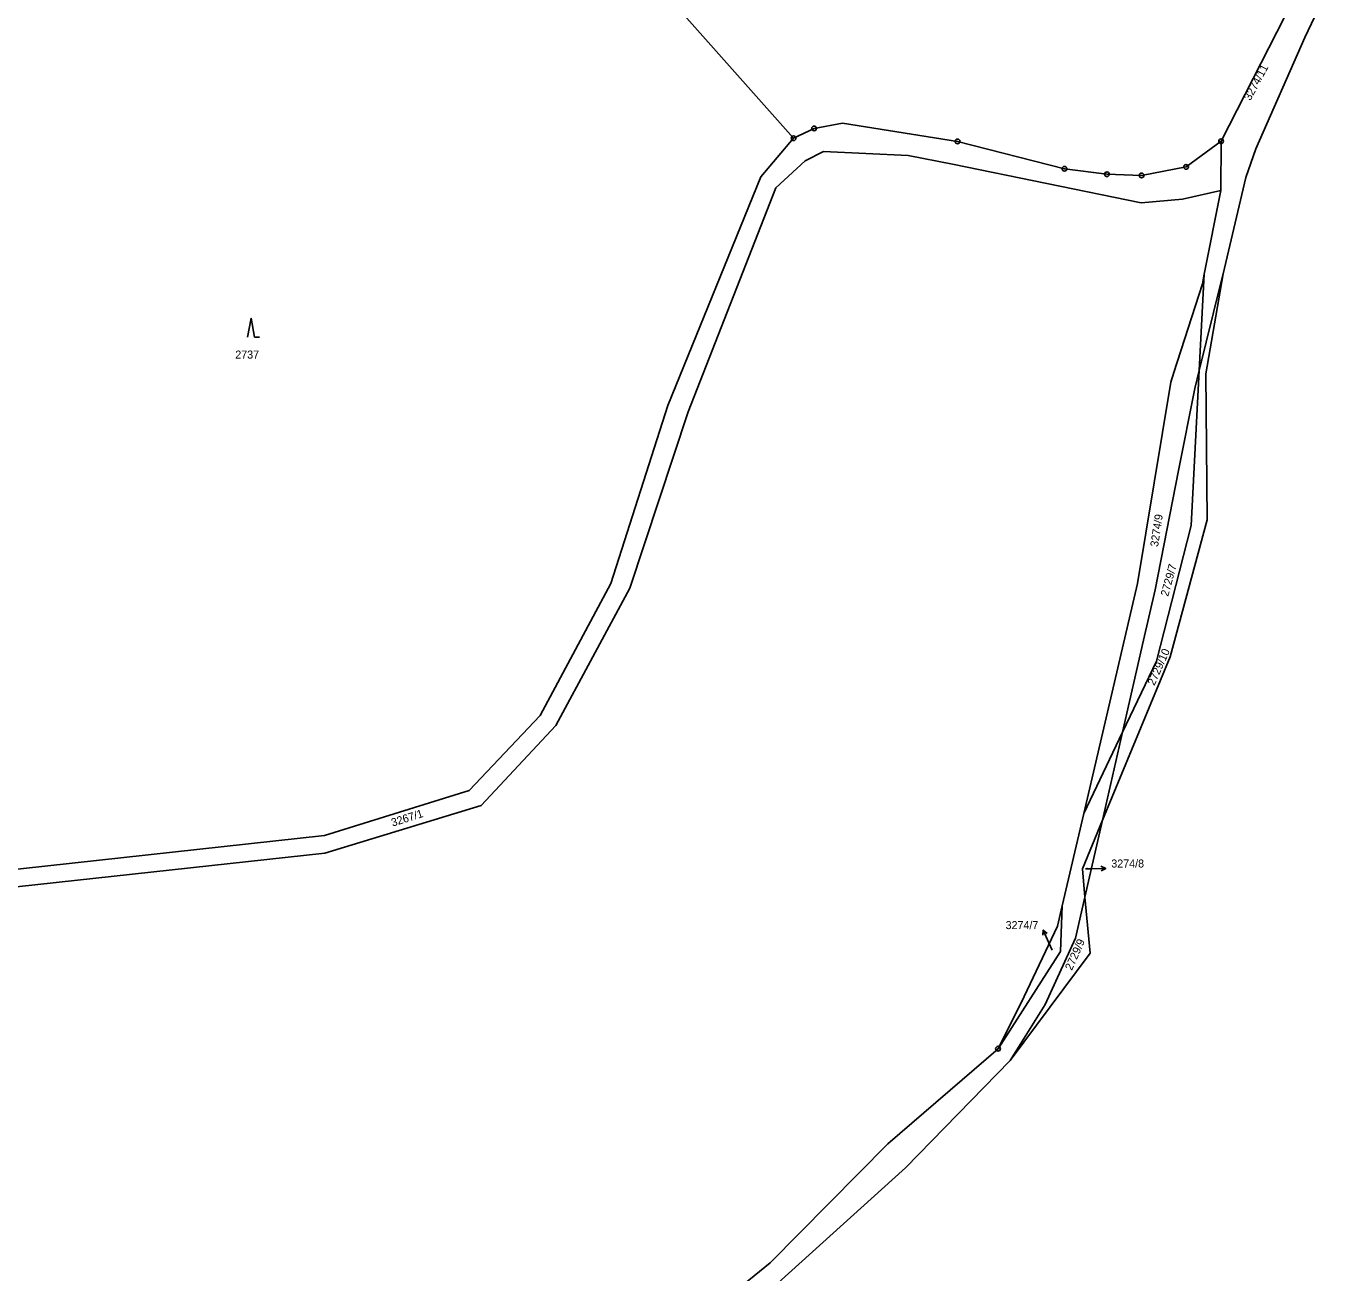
# Model space of a CAD drawing. Extents: x -736345 to -729997, y -1130177 to -1122501.
# Drawn here: x -734956.4 to -734679, y -1125006.7 to -1124741.9 of the extents above; entities that cross this region are included whole.
import ezdxf

# ---------------------------------------------------------------- set-up
doc = ezdxf.new("R2010")
doc.units = 0
for name, color, linetype in [('Vrstva 1', 7, 'Continuous'), ('Vrstva 16', 7, 'Continuous'), ('Vrstva 18', 7, 'Continuous'), ('Vrstva 25', 7, 'Continuous')]:
    doc.layers.add(name, color=color, linetype=linetype)

msp = doc.modelspace()

# ---------------------------------------------------------------- linework, layer by layer
at = {"layer": 'Vrstva 1'}
for points in [[(-734683.91, -1124729.85), (-734702.55, -1124766.4)], [(-734684.75, -1124744.4), (-734679.01, -1124732.25)], [(-734793.36, -1124765.76), (-734821.71, -1124733.79)], [(-734695.13, -1124768.04), (-734684.75, -1124744.4)], [(-734788.98, -1124763.66), (-734793.36, -1124765.76)], [(-734782.94, -1124762.59), (-734788.98, -1124763.66)], [(-734758.5, -1124766.44), (-734782.94, -1124762.59)], [(-734793.36, -1124765.76), (-734800.29, -1124773.92)], [(-734735.82, -1124772.24), (-734758.5, -1124766.44)], [(-734702.55, -1124766.4), (-734709.98, -1124771.84)], [(-734702.55, -1124766.4), (-734702.61, -1124776.86)], [(-734790.9, -1124770.54), (-734787, -1124768.56)], [(-734787, -1124768.56), (-734769.03, -1124769.39)], [(-734769.03, -1124769.39), (-734759.6, -1124771.28)], [(-734697.29, -1124774.12), (-734695.13, -1124768.04)], [(-734797.12, -1124776.26), (-734790.9, -1124770.54)], [(-734759.6, -1124771.28), (-734719.53, -1124779.44)], [(-734726.79, -1124773.41), (-734735.82, -1124772.24)], [(-734709.98, -1124771.84), (-734719.44, -1124773.64)], [(-734800.29, -1124773.92), (-734820.05, -1124822.53)], [(-734719.44, -1124773.64), (-734726.79, -1124773.41)], [(-734702.11, -1124794.52), (-734697.29, -1124774.12)], [(-734815.75, -1124823.85), (-734797.12, -1124776.26)], [(-734710.75, -1124778.7), (-734702.61, -1124776.86)], [(-734702.61, -1124776.86), (-734706.11, -1124794.64)], [(-734719.53, -1124779.44), (-734710.75, -1124778.7)], [(-734707.18, -1124815.07), (-734706.11, -1124794.64)], [(-734706.11, -1124794.64), (-734706.51, -1124796.65)], [(-734705.78, -1124815.81), (-734702.11, -1124794.52)], [(-734702.64, -1124796.77), (-734702.11, -1124794.52)], [(-734706.51, -1124796.65), (-734712.57, -1124815.48)], [(-734707.18, -1124815.07), (-734702.64, -1124796.77)], [(-734712.57, -1124815.48), (-734713.23, -1124817.52)], [(-734708.91, -1124848), (-734707.18, -1124815.07)], [(-734708.13, -1124818.89), (-734707.18, -1124815.07)], [(-734705.53, -1124846.79), (-734705.78, -1124815.81)], [(-734713.23, -1124817.52), (-734720.32, -1124860.3)], [(-734711.57, -1124836.3), (-734708.13, -1124818.89)], [(-734820.05, -1124822.53), (-734832.19, -1124860.27)], [(-734828.15, -1124861.26), (-734815.75, -1124823.85)], [(-734716.57, -1124861.64), (-734711.57, -1124836.3)], [(-734713.37, -1124875.9), (-734705.53, -1124846.79)], [(-734716.26, -1124876.78), (-734708.91, -1124848)], [(-734832.19, -1124860.27), (-734847.18, -1124888.31)], [(-734728.67, -1124896.14), (-734720.32, -1124860.3)], [(-734843.82, -1124890.45), (-734828.15, -1124861.26)], [(-734719.01, -1124872.33), (-734716.57, -1124861.64)], [(-734723.46, -1124891.88), (-734719.01, -1124872.33)], [(-734727.73, -1124910.59), (-734713.37, -1124875.9)], [(-734723.46, -1124891.88), (-734716.26, -1124876.78)], [(-734847.18, -1124888.31), (-734862.23, -1124904.28)], [(-734859.68, -1124907.45), (-734843.82, -1124890.45)], [(-734731.7, -1124909.13), (-734723.46, -1124891.88)], [(-734727.73, -1124910.59), (-734723.46, -1124891.88)], [(-734731.7, -1124909.13), (-734728.67, -1124896.14)], [(-734862.23, -1124904.28), (-734892.98, -1124913.83)], [(-734892.95, -1124917.59), (-734859.68, -1124907.45)], [(-734736.27, -1124928.72), (-734731.7, -1124909.13)], [(-734732.01, -1124920.92), (-734727.73, -1124910.59)], [(-734731.46, -1124926.94), (-734727.73, -1124910.59)], [(-734892.98, -1124913.83), (-734962.82, -1124921.43)], [(-734962.4, -1124925.14), (-734892.95, -1124917.59)], [(-734731.46, -1124926.94), (-734732.01, -1124920.92)], [(-734733.44, -1124935.64), (-734731.46, -1124926.94)], [(-734730.37, -1124938.82), (-734731.46, -1124926.94)], [(-734737.29, -1124933.1), (-734736.27, -1124928.72)], [(-734736.68, -1124938.42), (-734736.27, -1124928.72)], [(-734737.29, -1124933.1), (-734744.4, -1124948.03)], [(-734739.93, -1124949.7), (-734733.44, -1124935.64)], [(-734749.93, -1124959.08), (-734736.68, -1124938.42)], [(-734747.34, -1124961.6), (-734730.37, -1124938.82)], [(-734744.4, -1124948.03), (-734749.93, -1124959.08)], [(-734747.34, -1124961.6), (-734739.93, -1124949.7)], [(-734749.93, -1124959.08), (-734773.36, -1124979.31)], [(-734769.55, -1124984.35), (-734747.34, -1124961.6)], [(-734798.34, -1125004.59), (-734773.36, -1124979.31)], [(-734809.78, -1125020.69), (-734769.55, -1124984.35)], [(-734860.13, -1125054.71), (-734798.34, -1125004.59)]]:
    msp.add_lwpolyline(points, dxfattribs=at)
at = {"layer": 'Vrstva 16'}
for points in [[(-734731.37, -1124920.92), (-734730.06, -1124920.89)], [(-734738.46, -1124938.14), (-734739.12, -1124936.64)]]:
    msp.add_lwpolyline(points, dxfattribs=at)
at = {"layer": 'Vrstva 25'}
for points in [[(-734909.33, -1124807.98), (-734908.58, -1124803.98), (-734907.83, -1124807.98), (-734906.83, -1124807.98)], [(-734730.06, -1124920.89), (-734727.061, -1124920.817)], [(-734728.073, -1124920.342), (-734727.061, -1124920.817), (-734728.049, -1124921.34)], [(-734740.378, -1124935.008), (-734740.321, -1124933.891), (-734739.462, -1124934.608)], [(-734739.12, -1124936.64), (-734740.321, -1124933.891)]]:
    msp.add_lwpolyline(points, dxfattribs=at)
for centre, radius in [((-734788.98, -1124763.66), 0.5), ((-734788.98, -1124763.66), 0.032), ((-734793.36, -1124765.76), 0.5), ((-734793.36, -1124765.76), 0.032), ((-734758.5, -1124766.44), 0.5), ((-734758.5, -1124766.44), 0.032), ((-734702.55, -1124766.4), 0.5), ((-734702.55, -1124766.4), 0.032), ((-734735.82, -1124772.24), 0.5), ((-734735.82, -1124772.24), 0.032), ((-734709.98, -1124771.84), 0.5), ((-734709.98, -1124771.84), 0.032), ((-734726.79, -1124773.41), 0.5), ((-734726.79, -1124773.41), 0.032), ((-734719.44, -1124773.64), 0.5), ((-734719.44, -1124773.64), 0.032), ((-734749.93, -1124959.08), 0.5), ((-734749.93, -1124959.08), 0.032)]:
    msp.add_circle(centre, radius, dxfattribs=at)

# ---------------------------------------------------------------- texts
at = {"layer": 'Vrstva 16'}
for s, p in [('3274/8', (-734725.86, -1124920.61)), ('3274/7', (-734748.317, -1124933.69))]:
    msp.add_text(s, height=1.7, dxfattribs=at).set_placement(p)
at = {"layer": 'Vrstva 18'}
for s, rotation, p in [('3274/11', 61.80049, (-734696.331, -1124757.9)), ('3274/9', 81.40065, (-734715.937, -1124852.603)), ('2729/7', 74.80059, (-734713.79, -1124863.155)), ('2729/10', 66.00053, (-734716.711, -1124882.106)), ('3267/1', 17.50014, (-734878.52, -1124911.941)), ('2729/9', 66.00053, (-734734.241, -1124942.596))]:
    msp.add_text(s, height=1.7, rotation=rotation, dxfattribs=at).set_placement(p)
for s, height, p in [('2737', 1.7, (-734911.94, -1124812.54)), ('3274/8', 0.1, (-734731.17, -1124920.72)), ('3274/7', 0.1, (-734738.26, -1124937.94))]:
    msp.add_text(s, height=height, dxfattribs=at).set_placement(p)

doc.saveas('drawing.dxf')
